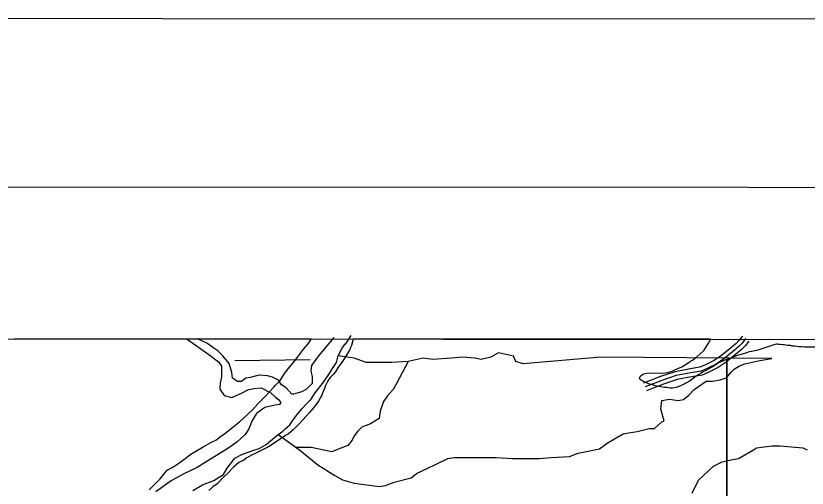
# Model space of a CAD drawing. Extents: x 3245246 to 3283090, y 806824 to 832173.
# Drawn here: x 3270682 to 3273620, y 829837 to 831590 of the extents above; entities that cross this region are included whole.
import ezdxf

# ---------------------------------------------------------------- set-up
doc = ezdxf.new("R2010")
doc.units = 0
for name, color, linetype in [('G-ANNO-NPLT', 7, 'Continuous'), ('V-ANNO-SYMB', 7, 'Continuous'), ('V-GRID-FRAM', 7, 'Continuous'), ('V-ROAD-CNTR', 7, 'Continuous'), ('V-SITE-VEGE', 7, 'Continuous'), ('V-TOPO-SHOR', 7, 'Continuous')]:
    doc.layers.add(name, color=color, linetype=linetype)

msp = doc.modelspace()

# ---------------------------------------------------------------- linework, layer by layer
at = {"layer": 'G-ANNO-NPLT'}
msp.add_lwpolyline([(3245829.3, 807423.2), (3282496, 807407.2), (3282506.5, 831573.8), (3245839.8, 831589.8)], close=True, dxfattribs=at)
at = {"layer": 'V-ANNO-SYMB'}
msp.add_lwpolyline([(3248579.7, 808047), (3281662.9, 808032.6), (3281672.9, 830949.1), (3248589.7, 830963.6), (3248579.7, 808047)], dxfattribs=at)
at = {"layer": 'V-GRID-FRAM'}
msp.add_lwpolyline([(3249428.8, 830400), (3280833.3, 830386.3), (3280833.3, 812199.6), (3249412.9, 812213.3), (3249428.8, 830400)], dxfattribs=at)
at = {"layer": 'V-ROAD-CNTR'}
for points in [[(3273379.6, 830401.3), (3273366.9, 830384.7), (3273356.1, 830373.8), (3273333.6, 830354.9), (3273301.7, 830328.9), (3273274.2, 830310.4), (3273242.6, 830294.9), (3273222.1, 830286.1), (3273185.1, 830279.7), (3273130, 830269.2), (3273075.9, 830251.2), (3273012.6, 830226.9)], [(3273391.5, 830392.2), (3273378.2, 830374.9), (3273366.3, 830362.7), (3273343.1, 830343.4), (3273310.7, 830316.9), (3273281.8, 830297.4), (3273248.8, 830281.3), (3273226.5, 830271.6), (3273187.8, 830265), (3273133.8, 830254.7), (3273081, 830237), (3273018, 830212.9)], [(3273403.4, 830383.1), (3273389.6, 830365), (3273376.4, 830351.7), (3273352.7, 830331.8), (3273319.6, 830304.8), (3273289.3, 830284.4), (3273255.1, 830267.7), (3273230.8, 830257.1), (3273190.5, 830250.2), (3273137.6, 830240.1), (3273086, 830222.9), (3273023.4, 830198.9)]]:
    msp.add_lwpolyline(points, dxfattribs=at)
at = {"layer": 'V-SITE-VEGE'}
for p, q in [((3271779.1, 830390.3), (3270676.3, 830390.8)), ((3271750.1, 830353.1), (3271767.1, 830373.1)), ((3271767.1, 830373.1), (3271776.8, 830387.3)), ((3271776.8, 830387.3), (3271779.1, 830390.3)), ((3271927.8, 830366.1), (3271924.1, 830359)), ((3271934.2, 830390.2), (3271927.8, 830366.1)), ((3273261.2, 830389.6), (3271934.2, 830390.2)), ((3273244.4, 830359.7), (3273254.3, 830375.7)), ((3273254.3, 830375.7), (3273258.7, 830383.7)), ((3273258.7, 830383.7), (3273261.2, 830389.6)), ((3273496.5, 830368.5), (3273478.1, 830362.3)), ((3273505.1, 830371.1), (3273496.5, 830368.5)), ((3273508.9, 830371), (3273505.1, 830371.1)), ((3273514.2, 830370.4), (3273508.9, 830371)), ((3273520.2, 830370.3), (3273514.2, 830370.4)), ((3273528.8, 830369.1), (3273520.2, 830370.3)), ((3273534.1, 830368.5), (3273528.8, 830369.1)), ((3273542.2, 830367.9), (3273534.1, 830368.5)), ((3273547.6, 830366.7), (3273542.2, 830367.9)), ((3273555.1, 830366.1), (3273547.6, 830366.7)), ((3273558.9, 830366), (3273555.1, 830366.1)), ((3273564.8, 830364.3), (3273558.9, 830366)), ((3273571.2, 830363.7), (3273564.8, 830364.3)), ((3273573.9, 830363.7), (3273571.2, 830363.7)), ((3273583, 830362.5), (3273573.9, 830363.7)), ((3271717.3, 830309.5), (3271739.2, 830337.8)), ((3271739.2, 830337.8), (3271750.1, 830353.1)), ((3271914.3, 830338.9), (3271903.3, 830321.2)), ((3271920.4, 830349.6), (3271914.3, 830338.9)), ((3271924.1, 830359), (3271920.4, 830349.6)), ((3273210.5, 830324.6), (3273222, 830334.1)), ((3273222, 830334.1), (3273237.3, 830349)), ((3273237.3, 830349), (3273244.4, 830359.7)), ((3273383.5, 830336.2), (3273364.6, 830330.5)), ((3273394.8, 830339.8), (3273383.5, 830336.2)), ((3273405.1, 830342.9), (3273394.8, 830339.8)), ((3273414.8, 830344.9), (3273405.1, 830342.9)), ((3273425.6, 830347.4), (3273414.8, 830344.9)), ((3273431.6, 830348.4), (3273425.6, 830347.4)), ((3273440.2, 830351), (3273431.6, 830348.4)), ((3273447.8, 830352.5), (3273440.2, 830351)), ((3273463.5, 830358.2), (3273447.8, 830352.5)), ((3273478.1, 830362.3), (3273463.5, 830358.2)), ((3273590, 830361.8), (3273583, 830362.5)), ((3273600.8, 830361.7), (3273590, 830361.8)), ((3273609.9, 830360.5), (3273600.8, 830361.7)), ((3273651.9, 830359.9), (3273609.9, 830360.5)), ((3271710.1, 830301.3), (3271717.3, 830309.5)), ((3271893.6, 830305.9), (3271877.8, 830283.4)), ((3271903.3, 830321.2), (3271893.6, 830305.9)), ((3273174.1, 830300.3), (3273183.4, 830305.6)), ((3273183.4, 830305.6), (3273193.7, 830312.5)), ((3273193.7, 830312.5), (3273210.5, 830324.6)), ((3273302.9, 830307.7), (3273293.7, 830303.5)), ((3273319.1, 830314.5), (3273302.9, 830307.7)), ((3273321.2, 830315.2), (3273319.1, 830314.5)), ((3273331.6, 830318.6), (3273321.2, 830315.2)), ((3273321.2, 830315.2), (3273321.2, 828929.2)), ((3273321.2, 828929.2), (3273321.2, 830315.2)), ((3273351.6, 830326.4), (3273331.6, 830318.6)), ((3273364.6, 830330.5), (3273351.6, 830326.4)), ((3271683.4, 830267.1), (3271693.1, 830280.1)), ((3271693.1, 830280.1), (3271710.1, 830301.3)), ((3271877.8, 830283.4), (3271868, 830269.3)), ((3273118.3, 830271.5), (3273129.1, 830276.2)), ((3273129.1, 830276.2), (3273154.6, 830287.7)), ((3273154.6, 830287.7), (3273174.1, 830300.3)), ((3273246.5, 830275.7), (3273234, 830269.4)), ((3273254.6, 830280.4), (3273246.5, 830275.7)), ((3273270.9, 830289.3), (3273254.6, 830280.4)), ((3273293.7, 830303.5), (3273270.9, 830289.3)), ((3271662.7, 830236.4), (3271668.8, 830247)), ((3271668.8, 830247), (3271683.4, 830267.1)), ((3271849.9, 830249.3), (3271845.1, 830243.4)), ((3271859.6, 830258.7), (3271849.9, 830249.3)), ((3271868, 830269.3), (3271859.6, 830258.7)), ((3272997.9, 830245.2), (3273000.1, 830251.1)), ((3273000.1, 830251.1), (3273003.4, 830254.8)), ((3273003.4, 830254.8), (3273008.8, 830259.6)), ((3273008.8, 830259.6), (3273013.7, 830261.7)), ((3273013.7, 830261.7), (3273024.5, 830263.7)), ((3273024.5, 830263.7), (3273032.1, 830264.6)), ((3273032.1, 830264.6), (3273081, 830264)), ((3273081, 830264), (3273093.4, 830264.9)), ((3273093.4, 830264.9), (3273102.1, 830266.4)), ((3273102.1, 830266.4), (3273118.3, 830271.5)), ((3273204.1, 830249.9), (3273196.5, 830244.1)), ((3273217.7, 830258.8), (3273204.1, 830249.9)), ((3273226.4, 830264.1), (3273217.7, 830258.8)), ((3273234, 830269.4), (3273226.4, 830264.1)), ((3271639.7, 830211.7), (3271644.6, 830218.8)), ((3271644.6, 830218.8), (3271662.7, 830236.4)), ((3271831.6, 830218.6), (3271827.9, 830206.7)), ((3271838.9, 830232.8), (3271831.6, 830218.6)), ((3271845.1, 830243.4), (3271838.9, 830232.8)), ((3272998.4, 830242), (3272997.9, 830245.2)), ((3273003.7, 830237.6), (3272998.4, 830242)), ((3273009.5, 830233.7), (3273003.7, 830237.6)), ((3273031.5, 830224.3), (3273009.5, 830233.7)), ((3273045.4, 830220.3), (3273031.5, 830224.3)), ((3273055.1, 830217), (3273045.4, 830220.3)), ((3273076.6, 830213.4), (3273055.1, 830217)), ((3273152.5, 830218.8), (3273143.3, 830214.1)), ((3273162.8, 830223.5), (3273152.5, 830218.8)), ((3273169.3, 830226.7), (3273162.8, 830223.5)), ((3273185.1, 830235.6), (3273169.3, 830226.7)), ((3273196.5, 830244.1), (3273185.1, 830235.6)), ((3271609.5, 830180), (3271621.6, 830191.7)), ((3271621.6, 830191.7), (3271639.7, 830211.7)), ((3271820.5, 830190.1), (3271818, 830181.8)), ((3271827.9, 830206.7), (3271820.5, 830190.1)), ((3273090, 830211.1), (3273076.6, 830213.4)), ((3273099.1, 830210.4), (3273090, 830211.1)), ((3273111.5, 830208.6), (3273099.1, 830210.4)), ((3273119.6, 830208.5), (3273111.5, 830208.6)), ((3273134.1, 830210.5), (3273119.6, 830208.5)), ((3273143.3, 830214.1), (3273134.1, 830210.5)), ((3271580.5, 830150.6), (3271592.6, 830162.3)), ((3271592.6, 830162.3), (3271609.5, 830180)), ((3271807, 830161.7), (3271794.8, 830145.2)), ((3271811.9, 830172.4), (3271807, 830161.7)), ((3271818, 830181.8), (3271811.9, 830172.4)), ((3271559.9, 830128.2), (3271580.5, 830150.6)), ((3271786.4, 830135.8), (3271770.6, 830117)), ((3271794.8, 830145.2), (3271786.4, 830135.8)), ((3271511.7, 830083.7), (3271543, 830111.8)), ((3271543, 830111.8), (3271559.9, 830128.2)), ((3271770.6, 830117), (3271736.7, 830078.1)), ((3271487.6, 830063.7), (3271511.7, 830083.7)), ((3271736.7, 830078.1), (3271711.4, 830053.5)), ((3271441.8, 830028.6), (3271457.5, 830040.3)), ((3271457.5, 830040.3), (3271487.6, 830063.7)), ((3271711.4, 830053.5), (3271694.5, 830039.4)), ((3271408.2, 830007.7), (3271423.8, 830015.8)), ((3271423.8, 830015.8), (3271441.8, 830028.6)), ((3271653.6, 830012.6), (3271633.2, 829999.8)), ((3271666.9, 830021.9), (3271653.6, 830012.6)), ((3271682.5, 830032.4), (3271666.9, 830021.9)), ((3271694.5, 830039.4), (3271682.5, 830032.4)), ((3271350.5, 829975.1), (3271377, 829990.2)), ((3271377, 829990.2), (3271408.2, 830007.7)), ((3271620, 829990.4), (3271597.2, 829980)), ((3271633.2, 829999.8), (3271620, 829990.4)), ((3271306, 829943.6), (3271331.3, 829963.5)), ((3271331.3, 829963.5), (3271350.5, 829975.1)), ((3271556.4, 829960.3), (3271539.6, 829949.9)), ((3271567.2, 829965), (3271556.4, 829960.3)), ((3271585.2, 829973), (3271567.2, 829965)), ((3271597.2, 829980), (3271585.2, 829973)), ((3271265.1, 829915.6), (3271290.4, 829931.9)), ((3271290.4, 829931.9), (3271306, 829943.6)), ((3271509.6, 829932.4), (3271490.3, 829914.8)), ((3271527.6, 829941.7), (3271509.6, 829932.4)), ((3271539.6, 829949.9), (3271527.6, 829941.7)), ((3271231.4, 829889.8), (3271243.5, 829904)), ((3271243.5, 829904), (3271249.5, 829907.4)), ((3271249.5, 829907.4), (3271265.1, 829915.6)), ((3271490.3, 829914.8), (3271468.5, 829892.5)), ((3271192.7, 829847.5), (3271216.9, 829872.2)), ((3271216.9, 829872.2), (3271231.4, 829889.8)), ((3271451.6, 829877.2), (3271428.7, 829853.7)), ((3271468.5, 829892.5), (3271451.6, 829877.2)), ((3271177, 829831), (3271192.7, 829847.5)), ((3271413, 829842), (3271398.5, 829829.1)), ((3271428.7, 829853.7), (3271413, 829842))]:
    msp.add_line(p, q, dxfattribs=at)
at = {"layer": 'V-TOPO-SHOR'}
msp.add_line((3271495.1, 830311.4), (3271774.7, 830315.2), dxfattribs=at)
for points in [[(3271338.9, 829828.3), (3271374.4, 829849.6), (3271417, 829866.2), (3271452.6, 829887.5), (3271466.8, 829911.1), (3271495.2, 829949), (3271523.6, 829963.2), (3271561.5, 829977.4), (3271585.2, 829984.5), (3271611.3, 829998.7), (3271627.8, 830012.9), (3271656.3, 830036.5), (3271672.9, 830048.4), (3271682.3, 830057.8), (3271698.9, 830072), (3271710.8, 830091), (3271727.3, 830112.3), (3271743.9, 830131.2), (3271760.5, 830150.2), (3271777.1, 830166.7), (3271793.7, 830190.4), (3271824.5, 830230.6), (3271843.4, 830259.1), (3271855.3, 830278), (3271871.9, 830304), (3271879, 830327.7), (3271893.2, 830356.1), (3271905.1, 830372.7), (3271907.4, 830372.7), (3271926.4, 830403.5)], [(3271862.4, 830396.4), (3271805.6, 830327.7), (3271779.5, 830292.2), (3271777.1, 830270.9), (3271781.9, 830252), (3271781.9, 830225.9), (3271760.5, 830204.6), (3271744, 830195.2), (3271729.7, 830190.4), (3271713.2, 830185.7), (3271706.1, 830185.7), (3271684.8, 830209.4), (3271668.2, 830221.2), (3271656.4, 830237.8), (3271635.1, 830249.7), (3271616.1, 830254.4), (3271585.3, 830256.8), (3271552.2, 830247.3), (3271535.6, 830245), (3271519, 830233.1), (3271504.8, 830233.2), (3271485.9, 830245), (3271483.5, 830266.3), (3271474.1, 830299.5), (3271450.4, 830327.9), (3271431.5, 830346.8), (3271417.3, 830356.3), (3271391.2, 830375.3), (3271355.7, 830391.9)], [(3271317.8, 830389.5), (3271398.3, 830332.7), (3271433.8, 830306.6), (3271445.6, 830290), (3271445.6, 830280.5), (3271445.6, 830264), (3271445.6, 830249.8), (3271440.9, 830228.4), (3271438.5, 830204.8), (3271455.1, 830181.1), (3271483.5, 830174), (3271521.4, 830190.5), (3271542.7, 830202.4), (3271564, 830207.1), (3271592.4, 830209.4), (3271627.9, 830190.5), (3271644.5, 830176.3), (3271658.7, 830164.4), (3271665.8, 830154.9), (3271661.1, 830147.8), (3271644.5, 830145.5), (3271606.6, 830136), (3271575.8, 830114.7), (3271559.2, 830088.7), (3271552.1, 830069.7), (3271545, 830055.5), (3271533.1, 830036.6), (3271502.3, 830008.2), (3271469.2, 829984.5), (3271426.6, 829958.5), (3271388.7, 829934.8), (3271355.5, 829913.5), (3271305.8, 829889.9), (3271258.4, 829863.9), (3271201.5, 829823.6)], [(3271656.3, 830036.5), (3271734.7, 829979.7), (3271802.5, 829923.8), (3271866.4, 829883.8), (3271894.4, 829867.8), (3271938.3, 829855.8), (3272030.2, 829843.8), (3272054.2, 829847.7), (3272086.1, 829859.7), (3272150.1, 829875.7), (3272170, 829891.6), (3272238, 829923.6), (3272285.9, 829947.5), (3272309.9, 829951.5), (3272409.8, 829951.5), (3272465.7, 829951.4), (3272525.6, 829947.4), (3272625.5, 829947.4), (3272669.4, 829951.3), (3272737.3, 829955.3), (3272769.3, 829967.3), (3272849.2, 829983.2), (3272881.2, 830007.2), (3272937.1, 830039.1), (3272957.1, 830043.1), (3272989, 830047.1), (3273033, 830059), (3273052.9, 830059), (3273080.9, 830083), (3273088.9, 830087), (3273076.9, 830130.9), (3273081, 830162.9), (3273108.9, 830166.9), (3273140.9, 830162.9), (3273160.9, 830166.8), (3273180.8, 830182.8), (3273200.8, 830202.8), (3273216.8, 830214.8), (3273244.8, 830234.7), (3273268.7, 830234.7), (3273296.7, 830238.7), (3273320.7, 830246.7), (3273336.7, 830266.6), (3273348.7, 830278.6), (3273368.6, 830290.6), (3273388.6, 830298.6), (3273444.5, 830310.5), (3273488.5, 830318.5), (3272853.3, 830322.8), (3272565.7, 830298.9), (3272537.7, 830306.9), (3272529.8, 830326.9), (3272473.8, 830338.9), (3272445.9, 830322.9), (3272409.9, 830315), (3272385.9, 830319), (3272342, 830323), (3272298.1, 830319), (3272230.1, 830315.1), (3272194.2, 830319.1), (3272138.3, 830307.1), (3272078.3, 830303.1), (3271998.4, 830303.2), (3271982.5, 830303.2), (3271938.5, 830319.2), (3271879, 830327.7)], [(3272138.3, 830307.1), (3272094.3, 830223.2), (3272082.3, 830203.3), (3272062.3, 830179.3), (3272046.3, 830159.3), (3272034.3, 830123.4), (3272030.3, 830095.4), (3271998.3, 830075.5), (3271966.4, 830063.5), (3271950.4, 830047.5), (3271938.4, 830031.6), (3271930.4, 830015.6), (3271914.4, 829995.6), (3271882.5, 829983.6), (3271854.5, 829971.7), (3271778.6, 829987.7), (3271722.7, 829987.7), (3271734.7, 829979.7)], [(3273192.7, 829819.3), (3273216.6, 829867.2), (3273272.6, 829919.1), (3273304.6, 829935.1), (3273344.5, 829943.1), (3273364.5, 829947), (3273420.4, 829979), (3273432.4, 829987), (3273488.3, 829994.9), (3273520.3, 829994.9), (3273604.2, 829986.9), (3273620.2, 829978.9)]]:
    msp.add_lwpolyline(points, dxfattribs=at)

doc.saveas('drawing.dxf')
